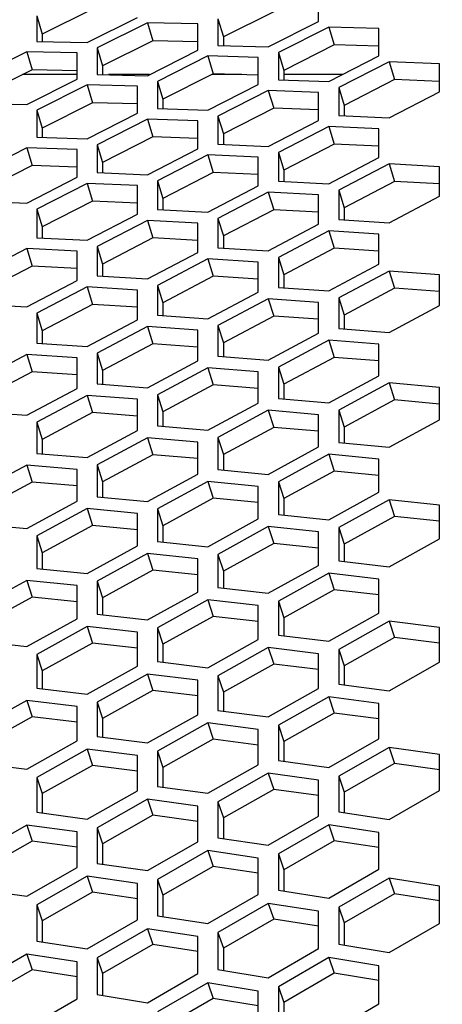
# Model space of a CAD drawing. Header units: millimetres. Extents: x 0 to 420, y 0 to 297.
# Tile 269 of 502: x 243.95 to 245.98, y 244.41 to 249.14. Entities that reach past the tile are written whole.
import ezdxf

# ---------------------------------------------------------------- set-up
doc = ezdxf.new("R2010")
doc.units = ezdxf.units.MM
doc.header["$LTSCALE"] = 23.1
doc.layers.get('0').update_dxf_attribs({"linetype": 'CONTINUOUS'})
doc.layers.add('DIM_PILOTEES', color=7, linetype='CONTINUOUS')
doc.styles.add('TEXTSTYLE_2', font='txt', dxfattribs={"width": 0.97619})
doc.styles.add('TEXTSTYLE_6', font='txt', dxfattribs={"width": 1.178571})
doc.dimstyles.new('DIMSTYLE_1', dxfattribs={"dimtxt": 2.5, "dimasz": 0.1875, "dimexe": 0.125, "dimexo": 0.0625, "dimgap": 1.25, "dimtad": 0, "dimtih": 1, "dimtoh": 1, "dimdsep": 46, "dimtxsty": 'TEXTSTYLE_2', "dimblk": '_FILLED', "dimblk1": '_FILLED', "dimblk2": '_FILLED', "dimcen": 0.09, "dimazin": 2, "dimtfac": 1, "dimtofl": 0, "dimtmove": 0, "dimatfit": 3, "dimldrblk": '_FILLED', "dimfxl": 1, "dimtolj": 1, "dimarcsym": 0})
doc.dimstyles.new('DIMSTYLE_5', dxfattribs={"dimtxt": 2.5, "dimasz": 0.1875, "dimexe": 0.125, "dimexo": 0.0625, "dimgap": 1.25, "dimtad": 0, "dimtih": 1, "dimtoh": 1, "dimdsep": 46, "dimtxsty": 'TEXTSTYLE_6', "dimblk": '_FILLED', "dimblk1": '_FILLED', "dimblk2": '_FILLED', "dimcen": 0.09, "dimazin": 2, "dimtfac": 1, "dimtofl": 0, "dimtmove": 0, "dimatfit": 3, "dimldrblk": '_FILLED', "dimfxl": 1, "dimtolj": 1, "dimarcsym": 0})

# ---------------------------------------------------------------- blocks, each defined once
blk = doc.blocks.new('_FILLED')
at = {"color": 0, "linetype": 'BYBLOCK'}
blk.add_solid([(0, 0), (-1, 0.167), (-1, -0.167)], dxfattribs=at)
blk = doc.blocks.new('*D0')
at = {"layer": 'DIM_PILOTEES', "color": 2, "linetype": 'CONTINUOUS'}
for p, q in [((218.8808, 254.2086), (215.0951, 254.2086)), ((215.2201, 254.2086), (215.2201, 191.7537)), ((273.8528, 254.2086), (218.8808, 254.2086)), ((215.2201, 129.4471), (215.2201, 186.7537)), ((218.8808, 129.4471), (215.0951, 129.4471)), ((273.8782, 129.4471), (218.8808, 129.4471))]:
    blk.add_line(p, q, dxfattribs=at)
at = {"layer": 'DIM_PILOTEES', "color": 2, "linetype": 'CONTINUOUS', "xscale": 0.1875, "yscale": 0.1875, "zscale": 0.1875}
for p, rotation in [((215.2201, 254.2086), 90), ((215.2201, 129.4471), 270)]:
    blk.add_blockref('_FILLED', p, dxfattribs=dict(at, rotation=rotation))
at = {"layer": 'DIM_PILOTEES', "color": 2, "linetype": 'CONTINUOUS', "insert": (215.2201, 190.5037), "char_height": 2.5, "width": 10.982143, "attachment_point": 2, "line_spacing_factor": 0.9, "style": 'TEXTSTYLE_2'}
blk.add_mtext('{\\ftxt;\\W0.0001;\\H0.0001;\\~}{\\ftxt;\\W2.9285714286;\\H2.5; }{\\ftxt;\\W0.0001;\\H0.0001;\\~}', dxfattribs=at)
blk = doc.blocks.new('*D8')
at = {"layer": 'DIM_PILOTEES', "color": 2, "linetype": 'CONTINUOUS'}
for p, q in [((226.3883, 276.7141), (226.3883, 278.0891)), ((276.2211, 276.7141), (276.2211, 278.0891)), ((226.3883, 277.9641), (248.9616, 277.9641)), ((276.2211, 277.9641), (257.3545, 277.9641)), ((226.3883, 206.2157), (226.3883, 276.7141)), ((276.2211, 241.6204), (276.2211, 276.7141))]:
    blk.add_line(p, q, dxfattribs=at)
at = {"layer": 'DIM_PILOTEES', "color": 2, "linetype": 'CONTINUOUS', "xscale": 0.1875, "yscale": 0.1875, "zscale": 0.1875, "rotation": 180}
blk.add_blockref('_FILLED', (226.3883, 277.9641), dxfattribs=at)
at = {"layer": 'DIM_PILOTEES', "color": 2, "linetype": 'CONTINUOUS', "xscale": 0.1875, "yscale": 0.1875, "zscale": 0.1875}
blk.add_blockref('_FILLED', (276.2211, 277.9641), dxfattribs=at)
at = {"layer": 'DIM_PILOTEES', "color": 2, "linetype": 'CONTINUOUS', "insert": (253.158, 279.2141), "char_height": 2.5, "width": 8.839286, "attachment_point": 2, "line_spacing_factor": 0.9, "style": 'TEXTSTYLE_6'}
blk.add_mtext('{\\ftxt;\\W0.0001;\\H0.0001;\\~}{\\ftxt;\\W2.3571428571;\\H2.5; }{\\ftxt;\\W0.0001;\\H0.0001;\\~}', dxfattribs=at)

msp = doc.modelspace()

# ---------------------------------------------------------------- linework, layer by layer
at = {"color": 3, "linetype": 'CONTINUOUS'}
for p, q in [((245.3873, 249.1274), (245.3873, 249.255)), ((244.035, 249.1534), (244.035, 249.0303)), ((244.2764, 249.0261), (244.5179, 249.1465)), ((244.5662, 249.1207), (244.3247, 249)), ((244.8077, 249.1159), (244.5662, 249.1207)), ((244.8077, 248.9888), (244.8077, 249.1159)), ((244.9043, 249.1391), (244.9043, 249.0119)), ((245.1458, 249.0052), (245.3873, 249.1274)), ((245.4356, 249.1003), (245.1941, 248.9779)), ((245.677, 249.093), (245.4356, 249.1003)), ((245.677, 248.9617), (245.677, 249.093)), ((244.035, 249.0303), (244.2764, 249.0261)), ((244.9043, 249.0119), (245.1458, 249.0052)), ((243.9867, 248.9814), (243.7452, 248.8609)), ((244.2281, 248.9768), (243.9867, 248.9814)), ((244.2281, 248.8502), (244.2281, 248.9768)), ((244.3247, 249), (244.3247, 248.8733)), ((244.5662, 248.8669), (244.8077, 248.9888)), ((244.856, 248.9618), (244.6145, 248.8397)), ((245.0975, 248.9548), (244.856, 248.9618)), ((245.1941, 248.9779), (245.1941, 248.847)), ((245.4356, 248.8382), (245.677, 248.9617)), ((245.0975, 248.8241), (245.0975, 248.9548)), ((245.7253, 248.9335), (245.4839, 248.8096)), ((245.9668, 248.924), (245.7253, 248.9335)), ((245.9668, 248.7891), (245.9668, 248.924)), ((244.3247, 248.8733), (244.5662, 248.8669)), ((243.9867, 248.7286), (244.2281, 248.8502)), ((244.2764, 248.8234), (244.035, 248.7016)), ((244.5179, 248.8167), (244.2764, 248.8234)), ((244.5179, 248.6865), (244.5179, 248.8167)), ((244.6145, 248.8397), (244.6145, 248.7094)), ((244.856, 248.7008), (245.0975, 248.8241)), ((245.1941, 248.847), (245.4356, 248.8382)), ((245.1458, 248.796), (244.9043, 248.6724)), ((245.3873, 248.7868), (245.1458, 248.796)), ((245.3873, 248.6524), (245.3873, 248.7868)), ((245.4839, 248.8096), (245.4839, 248.6752)), ((245.7253, 248.6641), (245.9668, 248.7891)), ((243.7452, 248.7348), (243.9867, 248.7286)), ((244.035, 248.7016), (244.035, 248.5718)), ((244.2764, 248.5634), (244.5179, 248.6865)), ((244.6145, 248.7094), (244.856, 248.7008)), ((245.4839, 248.6752), (245.7253, 248.6641)), ((244.5662, 248.6585), (244.3247, 248.5352)), ((244.8077, 248.6496), (244.5662, 248.6585)), ((244.8077, 248.5158), (244.8077, 248.6496)), ((244.9043, 248.6724), (244.9043, 248.5385)), ((245.1458, 248.5277), (245.3873, 248.6524)), ((245.4356, 248.6231), (245.1941, 248.4982)), ((245.677, 248.6117), (245.4356, 248.6231)), ((245.677, 248.4738), (245.677, 248.6117)), ((244.035, 248.5718), (244.2764, 248.5634)), ((244.3247, 248.5352), (244.3247, 248.4019)), ((244.9043, 248.5385), (245.1458, 248.5277)), ((243.9867, 248.521), (243.7452, 248.398)), ((244.2281, 248.5124), (243.9867, 248.521)), ((244.2281, 248.3791), (244.2281, 248.5124)), ((244.5662, 248.3913), (244.8077, 248.5158)), ((244.856, 248.4866), (244.6145, 248.362)), ((245.0975, 248.4755), (244.856, 248.4866)), ((245.1941, 248.4982), (245.1941, 248.3607)), ((245.0975, 248.3381), (245.0975, 248.4755)), ((245.4356, 248.3477), (245.677, 248.4738)), ((245.7253, 248.4433), (245.4839, 248.317)), ((245.9668, 248.4297), (245.7253, 248.4433)), ((244.3247, 248.4019), (244.5662, 248.3913)), ((245.9668, 248.2882), (245.9668, 248.4297)), ((243.9867, 248.2549), (244.2281, 248.3791)), ((244.2764, 248.3501), (244.035, 248.2257)), ((244.5179, 248.3393), (244.2764, 248.3501)), ((244.6145, 248.362), (244.6145, 248.225)), ((245.1941, 248.3607), (245.4356, 248.3477)), ((244.5179, 248.2024), (244.5179, 248.3393)), ((244.856, 248.2123), (245.0975, 248.3381)), ((245.1458, 248.3078), (244.9043, 248.1818)), ((245.3873, 248.2945), (245.1458, 248.3078)), ((245.3873, 248.1535), (245.3873, 248.2945)), ((245.4839, 248.317), (245.4839, 248.1759)), ((243.7452, 248.2652), (243.9867, 248.2549)), ((245.7253, 248.1607), (245.9668, 248.2882)), ((244.035, 248.2257), (244.035, 248.0894)), ((244.2764, 248.0769), (244.5179, 248.2024)), ((244.6145, 248.225), (244.856, 248.2123)), ((244.5662, 248.1723), (244.3247, 248.0465)), ((244.8077, 248.1592), (244.5662, 248.1723)), ((244.8077, 248.0188), (244.8077, 248.1592)), ((244.9043, 248.1818), (244.9043, 248.0413)), ((245.1458, 248.0263), (245.3873, 248.1535)), ((245.4839, 248.1759), (245.7253, 248.1607)), ((245.4356, 248.1221), (245.1941, 247.9947)), ((245.677, 248.1065), (245.4356, 248.1221)), ((245.677, 247.962), (245.677, 248.1065)), ((244.035, 248.0894), (244.2764, 248.0769)), ((243.9867, 248.0368), (243.7452, 247.9113)), ((244.2281, 248.024), (243.9867, 248.0368)), ((244.2281, 247.8842), (244.2281, 248.024)), ((244.3247, 248.0465), (244.3247, 247.9066)), ((244.5662, 247.892), (244.8077, 248.0188)), ((244.9043, 248.0413), (245.1458, 248.0263)), ((244.856, 247.9876), (244.6145, 247.8605)), ((245.0975, 247.9723), (244.856, 247.9876)), ((245.0975, 247.8283), (245.0975, 247.9723)), ((245.1941, 247.9947), (245.1941, 247.8506)), ((245.4356, 247.8335), (245.677, 247.962)), ((245.7253, 247.9294), (245.4839, 247.8006)), ((245.9668, 247.9116), (245.7253, 247.9294)), ((243.9867, 247.7576), (244.2281, 247.8842)), ((244.3247, 247.9066), (244.5662, 247.892)), ((245.9668, 247.7635), (245.9668, 247.9116)), ((244.2764, 247.8531), (244.035, 247.7263)), ((244.5179, 247.8381), (244.2764, 247.8531)), ((244.5179, 247.6947), (244.5179, 247.8381)), ((244.6145, 247.8605), (244.6145, 247.717)), ((244.856, 247.7001), (245.0975, 247.8283)), ((245.1941, 247.8506), (245.4356, 247.8335)), ((245.1458, 247.7959), (244.9043, 247.6675)), ((245.3873, 247.7785), (245.1458, 247.7959)), ((245.3873, 247.631), (245.3873, 247.7785)), ((245.4839, 247.8006), (245.4839, 247.6531)), ((243.7452, 247.7719), (243.9867, 247.7576)), ((245.7253, 247.6337), (245.9668, 247.7635)), ((244.035, 247.7263), (244.035, 247.5834)), ((244.2764, 247.5668), (244.5179, 247.6947)), ((244.6145, 247.717), (244.856, 247.7001)), ((244.5662, 247.6625), (244.3247, 247.5343)), ((244.8077, 247.6453), (244.5662, 247.6625)), ((244.8077, 247.4984), (244.8077, 247.6453)), ((244.9043, 247.6675), (244.9043, 247.5205)), ((245.4839, 247.6531), (245.7253, 247.6337)), ((245.1458, 247.5014), (245.3873, 247.631)), ((245.4356, 247.5974), (245.1941, 247.4676)), ((245.677, 247.5777), (245.4356, 247.5974)), ((244.035, 247.5834), (244.2764, 247.5668)), ((245.677, 247.4267), (245.677, 247.5777)), ((243.9867, 247.529), (243.7452, 247.4012)), ((244.2281, 247.5121), (243.9867, 247.529)), ((244.2281, 247.3658), (244.2281, 247.5121)), ((244.3247, 247.5343), (244.3247, 247.3879)), ((244.5662, 247.3692), (244.8077, 247.4984)), ((244.9043, 247.5205), (245.1458, 247.5014)), ((244.856, 247.465), (244.6145, 247.3356)), ((245.0975, 247.4456), (244.856, 247.465)), ((245.0975, 247.2952), (245.0975, 247.4456)), ((245.1941, 247.4676), (245.1941, 247.3171)), ((245.4356, 247.2959), (245.677, 247.4267)), ((243.9867, 247.2369), (244.2281, 247.3658)), ((244.3247, 247.3879), (244.5662, 247.3692)), ((245.7253, 247.392), (245.4839, 247.2609)), ((245.9668, 247.3701), (245.7253, 247.392)), ((245.9668, 247.2156), (245.9668, 247.3701)), ((244.2764, 247.3326), (244.035, 247.2035)), ((244.5179, 247.3135), (244.2764, 247.3326)), ((244.5179, 247.1637), (244.5179, 247.3135)), ((244.6145, 247.3356), (244.6145, 247.1857)), ((245.1941, 247.3171), (245.4356, 247.2959)), ((243.7452, 247.2554), (243.9867, 247.2369)), ((244.856, 247.1647), (245.0975, 247.2952)), ((245.1458, 247.2607), (244.9043, 247.1299)), ((245.3873, 247.2391), (245.1458, 247.2607)), ((245.4839, 247.2609), (245.4839, 247.1069)), ((245.3873, 247.0852), (245.3873, 247.2391)), ((245.7253, 247.0834), (245.9668, 247.2156)), ((244.035, 247.2035), (244.035, 247.0542)), ((244.2764, 247.0335), (244.5179, 247.1637)), ((244.6145, 247.1857), (244.856, 247.1647)), ((244.5662, 247.1294), (244.3247, 246.999)), ((244.8077, 247.1081), (244.5662, 247.1294)), ((244.9043, 247.1299), (244.9043, 246.9765)), ((244.8077, 246.9548), (244.8077, 247.1081)), ((245.1458, 246.9534), (245.3873, 247.0852)), ((245.4839, 247.1069), (245.7253, 247.0834)), ((244.035, 247.0542), (244.2764, 247.0335)), ((245.4356, 247.0495), (245.1941, 246.9175)), ((245.677, 247.0257), (245.4356, 247.0495)), ((245.677, 246.8683), (245.677, 247.0257)), ((243.9867, 246.9981), (243.7452, 246.868)), ((244.2281, 246.9771), (243.9867, 246.9981)), ((244.2281, 246.8244), (244.2281, 246.9771)), ((244.3247, 246.999), (244.3247, 246.8462)), ((244.9043, 246.9765), (245.1458, 246.9534)), ((244.5662, 246.8233), (244.8077, 246.9548)), ((244.856, 246.9193), (244.6145, 246.7876)), ((245.0975, 246.8958), (244.856, 246.9193)), ((245.0975, 246.7391), (245.0975, 246.8958)), ((245.1941, 246.9175), (245.1941, 246.7606)), ((244.3247, 246.8462), (244.5662, 246.8233)), ((245.4356, 246.7352), (245.677, 246.8683)), ((245.7253, 246.8315), (245.4839, 246.6982)), ((245.9668, 246.8055), (245.7253, 246.8315)), ((243.9867, 246.6933), (244.2281, 246.8244)), ((244.2764, 246.7891), (244.035, 246.6578)), ((244.5179, 246.766), (244.2764, 246.7891)), ((244.6145, 246.7876), (244.6145, 246.6314)), ((245.9668, 246.6446), (245.9668, 246.8055)), ((244.5179, 246.6098), (244.5179, 246.766)), ((244.856, 246.6063), (245.0975, 246.7391)), ((245.1941, 246.7606), (245.4356, 246.7352)), ((243.7452, 246.7158), (243.9867, 246.6933)), ((245.1458, 246.7025), (244.9043, 246.5695)), ((245.3873, 246.6768), (245.1458, 246.7025)), ((245.4839, 246.6982), (245.4839, 246.5379)), ((244.035, 246.6578), (244.035, 246.5021)), ((245.3873, 246.5166), (245.3873, 246.6768)), ((245.7253, 246.5103), (245.9668, 246.6446)), ((244.2764, 246.4774), (244.5179, 246.6098)), ((244.6145, 246.6314), (244.856, 246.6063)), ((244.5662, 246.5734), (244.3247, 246.4408)), ((244.8077, 246.548), (244.5662, 246.5734)), ((244.8077, 246.3885), (244.8077, 246.548)), ((244.9043, 246.5695), (244.9043, 246.4098)), ((244.035, 246.5021), (244.2764, 246.4774)), ((245.1458, 246.3826), (245.3873, 246.5166)), ((245.4839, 246.5379), (245.7253, 246.5103)), ((245.4356, 246.4788), (245.1941, 246.3446)), ((245.677, 246.4509), (245.4356, 246.4788)), ((243.9867, 246.4444), (243.7452, 246.312)), ((244.2281, 246.4193), (243.9867, 246.4444)), ((244.2281, 246.2604), (244.2281, 246.4193)), ((244.3247, 246.4408), (244.3247, 246.2817)), ((244.9043, 246.4098), (245.1458, 246.3826)), ((245.677, 246.2872), (245.677, 246.4509)), ((244.5662, 246.2548), (244.8077, 246.3885)), ((244.856, 246.3509), (244.6145, 246.217)), ((245.0975, 246.3233), (244.856, 246.3509)), ((245.0975, 246.1603), (245.0975, 246.3233)), ((245.1941, 246.3446), (245.1941, 246.1815)), ((244.3247, 246.2817), (244.5662, 246.2548)), ((245.4356, 246.152), (245.677, 246.2872)), ((243.9867, 246.127), (244.2281, 246.2604)), ((244.2764, 246.223), (244.035, 246.0895)), ((244.5179, 246.1958), (244.2764, 246.223)), ((244.6145, 246.217), (244.6145, 246.0546)), ((245.7253, 246.2484), (245.4839, 246.113)), ((245.9668, 246.2183), (245.7253, 246.2484)), ((245.9668, 246.0512), (245.9668, 246.2183)), ((244.5179, 246.0334), (244.5179, 246.1958)), ((245.1941, 246.1815), (245.4356, 246.152)), ((243.7452, 246.1536), (243.9867, 246.127)), ((244.856, 246.0255), (245.0975, 246.1603)), ((245.1458, 246.1217), (244.9043, 245.9866)), ((245.3873, 246.0919), (245.1458, 246.1217)), ((244.035, 246.0895), (244.035, 245.9277)), ((245.3873, 245.9255), (245.3873, 246.0919)), ((245.4839, 246.113), (245.4839, 245.9464)), ((244.2764, 245.8989), (244.5179, 246.0334)), ((244.6145, 246.0546), (244.856, 246.0255)), ((245.7253, 245.9148), (245.9668, 246.0512)), ((244.5662, 245.995), (244.3247, 245.8602)), ((244.8077, 245.9655), (244.5662, 245.995)), ((244.9043, 245.9866), (244.9043, 245.8207)), ((244.8077, 245.7998), (244.8077, 245.9655)), ((245.4839, 245.9464), (245.7253, 245.9148)), ((244.035, 245.9277), (244.2764, 245.8989)), ((245.1458, 245.7894), (245.3873, 245.9255)), ((245.4356, 245.8857), (245.1941, 245.7494)), ((245.677, 245.8537), (245.4356, 245.8857)), ((243.9867, 245.8682), (243.7452, 245.7338)), ((244.2281, 245.8391), (243.9867, 245.8682)), ((244.2281, 245.6741), (244.2281, 245.8391)), ((244.3247, 245.8602), (244.3247, 245.695)), ((245.677, 245.6839), (245.677, 245.8537)), ((244.5662, 245.664), (244.8077, 245.7998)), ((244.9043, 245.8207), (245.1458, 245.7894)), ((244.856, 245.7602), (244.6145, 245.6242)), ((245.0975, 245.7285), (244.856, 245.7602)), ((245.1941, 245.7494), (245.1941, 245.5801)), ((245.0975, 245.5594), (245.0975, 245.7285)), ((243.9867, 245.5386), (244.2281, 245.6741)), ((244.3247, 245.695), (244.5662, 245.664)), ((245.4356, 245.5466), (245.677, 245.6839)), ((244.2764, 245.6347), (244.035, 245.4991)), ((244.5179, 245.6034), (244.2764, 245.6347)), ((244.5179, 245.4349), (244.5179, 245.6034)), ((244.6145, 245.6242), (244.6145, 245.4557)), ((245.7253, 245.643), (245.4839, 245.5055)), ((245.9668, 245.6088), (245.7253, 245.643)), ((245.9668, 245.4356), (245.9668, 245.6088)), ((243.7452, 245.5693), (243.9867, 245.5386)), ((244.856, 245.4225), (245.0975, 245.5594)), ((245.1941, 245.5801), (245.4356, 245.5466)), ((245.1458, 245.5187), (244.9043, 245.3816)), ((245.3873, 245.4848), (245.1458, 245.5187)), ((244.035, 245.4991), (244.035, 245.3312)), ((245.3873, 245.3123), (245.3873, 245.4848)), ((245.4839, 245.5055), (245.4839, 245.3329)), ((244.2764, 245.2983), (244.5179, 245.4349)), ((244.6145, 245.4557), (244.856, 245.4225)), ((245.7253, 245.2972), (245.9668, 245.4356)), ((244.5662, 245.3944), (244.3247, 245.2576)), ((244.8077, 245.3609), (244.5662, 245.3944)), ((244.9043, 245.3816), (244.9043, 245.2096)), ((244.035, 245.3312), (244.2764, 245.2983)), ((244.8077, 245.1891), (244.8077, 245.3609)), ((245.4839, 245.3329), (245.7253, 245.2972)), ((243.9867, 245.2701), (243.7452, 245.1337)), ((244.2281, 245.237), (243.9867, 245.2701)), ((245.1458, 245.1743), (245.3873, 245.3123)), ((245.4356, 245.2705), (245.1941, 245.1323)), ((245.677, 245.2345), (245.4356, 245.2705)), ((244.2281, 245.0659), (244.2281, 245.237)), ((244.3247, 245.2576), (244.3247, 245.0864)), ((245.677, 245.0586), (245.677, 245.2345)), ((244.5662, 245.0514), (244.8077, 245.1891)), ((244.9043, 245.2096), (245.1458, 245.1743)), ((244.856, 245.1475), (244.6145, 245.0096)), ((245.0975, 245.1118), (244.856, 245.1475)), ((245.1941, 245.1323), (245.1941, 244.957)), ((244.3247, 245.0864), (244.5662, 245.0514)), ((245.0975, 244.9367), (245.0975, 245.1118)), ((243.9867, 244.9285), (244.2281, 245.0659)), ((245.4356, 244.9194), (245.677, 245.0586)), ((244.2764, 245.0245), (244.035, 244.8869)), ((244.5179, 244.9891), (244.2764, 245.0245)), ((244.5179, 244.8147), (244.5179, 244.9891)), ((244.6145, 245.0096), (244.6145, 244.835)), ((245.7253, 245.0157), (245.4839, 244.8763)), ((245.9668, 244.9775), (245.7253, 245.0157)), ((243.7452, 244.9632), (243.9867, 244.9285)), ((245.1941, 244.957), (245.4356, 244.9194)), ((245.9668, 244.7983), (245.9668, 244.9775)), ((244.856, 244.7978), (245.0975, 244.9367)), ((245.1458, 244.894), (244.9043, 244.7549)), ((245.3873, 244.8561), (245.1458, 244.894)), ((244.035, 244.8869), (244.035, 244.713)), ((245.3873, 244.6776), (245.3873, 244.8561)), ((245.4839, 244.8763), (245.4839, 244.6977)), ((244.2764, 244.6762), (244.5179, 244.8147)), ((244.6145, 244.835), (244.856, 244.7978)), ((245.7253, 244.658), (245.9668, 244.7983)), ((244.5662, 244.7722), (244.3247, 244.6335)), ((244.8077, 244.7347), (244.5662, 244.7722)), ((244.9043, 244.7549), (244.9043, 244.577)), ((244.035, 244.713), (244.2764, 244.6762)), ((244.8077, 244.5569), (244.8077, 244.7347)), ((245.1458, 244.5376), (245.3873, 244.6776)), ((245.4839, 244.6977), (245.7253, 244.658)), ((243.9867, 244.6504), (243.7452, 244.5121)), ((244.2281, 244.6133), (243.9867, 244.6504)), ((244.2281, 244.4362), (244.2281, 244.6133)), ((244.3247, 244.6335), (244.3247, 244.4563)), ((245.4356, 244.6338), (245.1941, 244.4936)), ((245.677, 244.5937), (245.4356, 244.6338)), ((244.9043, 244.577), (245.1458, 244.5376)), ((245.677, 244.412), (245.677, 244.5937)), ((244.5662, 244.4173), (244.8077, 244.5569)), ((244.856, 244.5133), (244.6145, 244.3735)), ((245.0975, 244.4736), (244.856, 244.5133)), ((245.0975, 244.2926), (245.0975, 244.4736)), ((245.1941, 244.4936), (245.1941, 244.3125)), ((243.9867, 244.297), (244.2281, 244.4362)), ((244.3247, 244.4563), (244.5662, 244.4173)), ((245.4356, 244.2709), (245.677, 244.412))]:
    msp.add_line(p, q, dxfattribs=at)
at = {"color": 7, "linetype": 'CONTINUOUS'}
for p, q in [((244.035, 249.1534), (244.0608, 249.0663)), ((244.3023, 249.1854), (244.0608, 249.0663)), ((245.1717, 249.1734), (244.9302, 249.0526)), ((244.5662, 249.1207), (244.5921, 249.0341)), ((244.9043, 249.1391), (244.9302, 249.0526)), ((245.4356, 249.1003), (245.4614, 249.0142)), ((244.0608, 249.0663), (244.0608, 249.0299)), ((244.9302, 249.0526), (244.9302, 249.0112)), ((244.5921, 249.0341), (244.3506, 248.9135)), ((244.8077, 249.0299), (244.5921, 249.0341)), ((245.4614, 249.0142), (245.22, 248.8919)), ((245.677, 249.0079), (245.4614, 249.0142)), ((243.9867, 248.9814), (244.0125, 248.8947)), ((244.3247, 249), (244.3506, 248.9135)), ((244.856, 248.9618), (244.8819, 248.8757)), ((245.1941, 248.9779), (245.22, 248.8919)), ((244.3506, 248.9135), (244.3506, 248.8727)), ((245.7253, 248.9335), (245.7512, 248.8479)), ((244.0125, 248.8947), (243.7711, 248.7744)), ((244.2281, 248.872), (243.9668, 248.872)), ((244.2281, 248.8908), (244.0125, 248.8947)), ((244.5762, 248.872), (244.3786, 248.872)), ((244.8819, 248.8757), (244.6404, 248.7538)), ((245.0186, 248.872), (244.8744, 248.872)), ((245.0975, 248.8697), (244.8819, 248.8757)), ((245.22, 248.8919), (245.22, 248.8461)), ((245.5015, 248.872), (245.22, 248.872)), ((244.2764, 248.8234), (244.3023, 248.7373)), ((244.6145, 248.8397), (244.6404, 248.7538)), ((245.7512, 248.8479), (245.5097, 248.7243)), ((245.9668, 248.8397), (245.7512, 248.8479)), ((245.1458, 248.796), (245.1717, 248.7105)), ((245.4839, 248.8096), (245.5097, 248.7243)), ((244.3023, 248.7373), (244.0608, 248.6156)), ((244.5179, 248.7315), (244.3023, 248.7373)), ((244.6404, 248.7538), (244.6404, 248.7085)), ((245.5097, 248.7243), (245.5097, 248.674)), ((244.035, 248.7016), (244.0608, 248.6156)), ((245.1717, 248.7105), (244.9302, 248.5871)), ((245.3873, 248.7024), (245.1717, 248.7105)), ((244.5662, 248.6585), (244.5921, 248.573)), ((244.9043, 248.6724), (244.9302, 248.5871)), ((244.0608, 248.6156), (244.0608, 248.5709)), ((244.9302, 248.5871), (244.9302, 248.5374)), ((245.4356, 248.6231), (245.4614, 248.5382)), ((244.3247, 248.5352), (244.3506, 248.4499)), ((244.5921, 248.573), (244.3506, 248.4499)), ((244.8077, 248.5652), (244.5921, 248.573)), ((245.4614, 248.5382), (245.22, 248.4135)), ((245.677, 248.5282), (245.4614, 248.5382)), ((243.9867, 248.521), (244.0125, 248.4355)), ((244.856, 248.4866), (244.8819, 248.4017)), ((245.1941, 248.4982), (245.22, 248.4135)), ((244.3506, 248.4499), (244.3506, 248.4008)), ((245.7253, 248.4433), (245.7512, 248.359)), ((244.0125, 248.4355), (243.7711, 248.3127)), ((244.2281, 248.428), (244.0125, 248.4355)), ((244.8819, 248.4017), (244.6404, 248.2772)), ((245.0975, 248.392), (244.8819, 248.4017)), ((245.22, 248.4135), (245.22, 248.3593)), ((244.2764, 248.3501), (244.3023, 248.2652)), ((244.6145, 248.362), (244.6404, 248.2772)), ((245.7512, 248.359), (245.5097, 248.2329)), ((245.9668, 248.3471), (245.7512, 248.359)), ((245.1458, 248.3078), (245.1717, 248.2235)), ((245.4839, 248.317), (245.5097, 248.2329)), ((244.3023, 248.2652), (244.0608, 248.141)), ((244.5179, 248.2557), (244.3023, 248.2652)), ((244.6404, 248.2772), (244.6404, 248.2237)), ((244.035, 248.2257), (244.0608, 248.141)), ((245.1717, 248.2235), (244.9302, 248.0977)), ((245.3873, 248.2118), (245.1717, 248.2235)), ((245.5097, 248.2329), (245.5097, 248.1743)), ((244.5662, 248.1723), (244.5921, 248.088)), ((244.9043, 248.1818), (244.9302, 248.0977)), ((244.0608, 248.141), (244.0608, 248.088)), ((245.4356, 248.1221), (245.4614, 248.0384)), ((244.5921, 248.088), (244.3506, 247.9624)), ((244.8077, 248.0765), (244.5921, 248.088)), ((244.9302, 248.0977), (244.9302, 248.0397)), ((243.9867, 248.0368), (244.0125, 247.9525)), ((244.3247, 248.0465), (244.3506, 247.9624)), ((245.4614, 248.0384), (245.22, 247.9112)), ((245.677, 248.0247), (245.4614, 248.0384)), ((244.856, 247.9876), (244.8819, 247.9039)), ((245.1941, 247.9947), (245.22, 247.9112)), ((244.0125, 247.9525), (243.7711, 247.8272)), ((244.2281, 247.9413), (244.0125, 247.9525)), ((244.3506, 247.9624), (244.3506, 247.9051)), ((245.7253, 247.9294), (245.7512, 247.8464)), ((244.8819, 247.9039), (244.6404, 247.777)), ((245.0975, 247.8905), (244.8819, 247.9039)), ((245.22, 247.9112), (245.22, 247.8488)), ((244.2764, 247.8531), (244.3023, 247.7694)), ((244.6145, 247.8605), (244.6404, 247.777)), ((245.7512, 247.8464), (245.5097, 247.7178)), ((245.9668, 247.8307), (245.7512, 247.8464)), ((244.6404, 247.777), (244.6404, 247.7152)), ((245.1458, 247.7959), (245.1717, 247.7129)), ((245.4839, 247.8006), (245.5097, 247.7178)), ((244.3023, 247.7694), (244.0608, 247.6428)), ((244.5179, 247.7562), (244.3023, 247.7694)), ((244.035, 247.7263), (244.0608, 247.6428)), ((245.1717, 247.7129), (244.9302, 247.5847)), ((245.3873, 247.6975), (245.1717, 247.7129)), ((245.5097, 247.7178), (245.5097, 247.651)), ((244.0608, 247.6428), (244.0608, 247.5816)), ((244.5662, 247.6625), (244.5921, 247.5795)), ((244.9043, 247.6675), (244.9302, 247.5847)), ((245.4356, 247.5974), (245.4614, 247.515)), ((244.5921, 247.5795), (244.3506, 247.4515)), ((244.8077, 247.5643), (244.5921, 247.5795)), ((244.9302, 247.5847), (244.9302, 247.5185)), ((243.9867, 247.529), (244.0125, 247.446)), ((244.3247, 247.5343), (244.3506, 247.4515)), ((245.4614, 247.515), (245.22, 247.3855)), ((245.677, 247.4977), (245.4614, 247.515)), ((244.0125, 247.446), (243.7711, 247.3184)), ((244.2281, 247.4311), (244.0125, 247.446)), ((244.3506, 247.4515), (244.3506, 247.3859)), ((244.856, 247.465), (244.8819, 247.3827)), ((245.1941, 247.4676), (245.22, 247.3855)), ((244.8819, 247.3827), (244.6404, 247.2534)), ((245.0975, 247.3656), (244.8819, 247.3827)), ((245.22, 247.3855), (245.22, 247.3149)), ((245.7253, 247.392), (245.7512, 247.3103)), ((244.2764, 247.3326), (244.3023, 247.2503)), ((244.6145, 247.3356), (244.6404, 247.2534)), ((245.7512, 247.3103), (245.5097, 247.1795)), ((245.9668, 247.291), (245.7512, 247.3103)), ((245.1458, 247.2607), (245.1717, 247.179)), ((245.4839, 247.2609), (245.5097, 247.1795)), ((244.3023, 247.2503), (244.0608, 247.1213)), ((244.5179, 247.2334), (244.3023, 247.2503)), ((244.6404, 247.2534), (244.6404, 247.1834)), ((244.035, 247.2035), (244.0608, 247.1213)), ((245.1717, 247.179), (244.9302, 247.0485)), ((245.3873, 247.1599), (245.1717, 247.179)), ((245.5097, 247.1795), (245.5097, 247.1044)), ((244.0608, 247.1213), (244.0608, 247.052)), ((244.5662, 247.1294), (244.5921, 247.0477)), ((244.9043, 247.1299), (244.9302, 247.0485)), ((244.5921, 247.0477), (244.3506, 246.9175)), ((244.8077, 247.0289), (244.5921, 247.0477)), ((244.9302, 247.0485), (244.9302, 246.9741)), ((245.4356, 247.0495), (245.4614, 246.9685)), ((243.9867, 246.9981), (244.0125, 246.9164)), ((244.3247, 246.999), (244.3506, 246.9175)), ((245.4614, 246.9685), (245.22, 246.8367)), ((245.677, 246.9475), (245.4614, 246.9685)), ((244.0125, 246.9164), (243.7711, 246.7865)), ((244.2281, 246.8979), (244.0125, 246.9164)), ((244.3506, 246.9175), (244.3506, 246.8438)), ((244.856, 246.9193), (244.8819, 246.8384)), ((245.1941, 246.9175), (245.22, 246.8367)), ((244.8819, 246.8384), (244.6404, 246.7068)), ((245.0975, 246.8176), (244.8819, 246.8384)), ((245.22, 246.8367), (245.22, 246.7579)), ((245.7253, 246.8315), (245.7512, 246.7512)), ((244.2764, 246.7891), (244.3023, 246.7082)), ((244.6145, 246.7876), (244.6404, 246.7068)), ((245.7512, 246.7512), (245.5097, 246.6182)), ((245.9668, 246.7282), (245.7512, 246.7512)), ((244.3023, 246.7082), (244.0608, 246.577)), ((244.5179, 246.6877), (244.3023, 246.7082)), ((244.6404, 246.7068), (244.6404, 246.6287)), ((245.1458, 246.7025), (245.1717, 246.6222)), ((245.4839, 246.6982), (245.5097, 246.6182)), ((244.035, 246.6578), (244.0608, 246.577)), ((245.1717, 246.6222), (244.9302, 246.4894)), ((245.3873, 246.5995), (245.1717, 246.6222)), ((245.5097, 246.6182), (245.5097, 246.535)), ((244.0608, 246.577), (244.0608, 246.4995)), ((244.5662, 246.5734), (244.5921, 246.4932)), ((244.9043, 246.5695), (244.9302, 246.4894)), ((244.5921, 246.4932), (244.3506, 246.3607)), ((244.8077, 246.4707), (244.5921, 246.4932)), ((244.9302, 246.4894), (244.9302, 246.4069)), ((245.4356, 246.4788), (245.4614, 246.3993)), ((243.9867, 246.4444), (244.0125, 246.3641)), ((244.3247, 246.4408), (244.3506, 246.3607)), ((244.0125, 246.3641), (243.7711, 246.232)), ((244.2281, 246.3419), (244.0125, 246.3641)), ((244.3506, 246.3607), (244.3506, 246.2789)), ((245.4614, 246.3993), (245.22, 246.2653)), ((245.677, 246.3746), (245.4614, 246.3993)), ((244.856, 246.3509), (244.8819, 246.2714)), ((245.1941, 246.3446), (245.22, 246.2653)), ((244.8819, 246.2714), (244.6404, 246.1377)), ((245.0975, 246.247), (244.8819, 246.2714)), ((245.22, 246.2653), (245.22, 246.1784)), ((244.2764, 246.223), (244.3023, 246.1435)), ((244.6145, 246.217), (244.6404, 246.1377)), ((245.7253, 246.2484), (245.7512, 246.1696)), ((245.7512, 246.1696), (245.5097, 246.0343)), ((245.9668, 246.1429), (245.7512, 246.1696)), ((244.3023, 246.1435), (244.0608, 246.0101)), ((244.5179, 246.1194), (244.3023, 246.1435)), ((244.6404, 246.1377), (244.6404, 246.0515)), ((245.1458, 246.1217), (245.1717, 246.0428)), ((244.035, 246.0895), (244.0608, 246.0101)), ((245.4839, 246.113), (245.5097, 246.0343)), ((245.1717, 246.0428), (244.9302, 245.908)), ((245.3873, 246.0165), (245.1717, 246.0428)), ((245.5097, 246.0343), (245.5097, 245.9431)), ((244.0608, 246.0101), (244.0608, 245.9246)), ((244.5662, 245.995), (244.5921, 245.9161)), ((244.9043, 245.9866), (244.9302, 245.908)), ((244.5921, 245.9161), (244.3506, 245.7816)), ((244.8077, 245.8901), (244.5921, 245.9161)), ((244.9302, 245.908), (244.9302, 245.8174)), ((245.4356, 245.8857), (245.4614, 245.8076)), ((243.9867, 245.8682), (244.0125, 245.7894)), ((244.3247, 245.8602), (244.3506, 245.7816)), ((245.4614, 245.8076), (245.22, 245.6715)), ((245.677, 245.7793), (245.4614, 245.8076)), ((244.0125, 245.7894), (243.7711, 245.6552)), ((244.2281, 245.7636), (244.0125, 245.7894)), ((244.3506, 245.7816), (244.3506, 245.6917)), ((244.856, 245.7602), (244.8819, 245.6821)), ((245.1941, 245.7494), (245.22, 245.6715)), ((244.8819, 245.6821), (244.6404, 245.5464)), ((245.0975, 245.6541), (244.8819, 245.6821)), ((245.22, 245.6715), (245.22, 245.5766)), ((244.2764, 245.6347), (244.3023, 245.5566)), ((244.6145, 245.6242), (244.6404, 245.5464)), ((245.7253, 245.643), (245.7512, 245.5657)), ((244.3023, 245.5566), (244.0608, 245.4212)), ((244.5179, 245.5289), (244.3023, 245.5566)), ((245.7512, 245.5657), (245.5097, 245.4284)), ((245.9668, 245.5354), (245.7512, 245.5657)), ((244.6404, 245.5464), (244.6404, 245.4521)), ((245.1458, 245.5187), (245.1717, 245.4414)), ((244.035, 245.4991), (244.0608, 245.4212)), ((245.4839, 245.5055), (245.5097, 245.4284)), ((244.0608, 245.4212), (244.0608, 245.3277)), ((245.1717, 245.4414), (244.9302, 245.3045)), ((245.3873, 245.4114), (245.1717, 245.4414)), ((245.5097, 245.4284), (245.5097, 245.3291)), ((244.5662, 245.3944), (244.5921, 245.3171)), ((244.9043, 245.3816), (244.9302, 245.3045)), ((243.9867, 245.2701), (244.0125, 245.1928)), ((244.5921, 245.3171), (244.3506, 245.1805)), ((244.8077, 245.2874), (244.5921, 245.3171)), ((244.9302, 245.3045), (244.9302, 245.2059)), ((245.4356, 245.2705), (245.4614, 245.194)), ((244.3247, 245.2576), (244.3506, 245.1805)), ((244.0125, 245.1928), (243.7711, 245.0566)), ((244.2281, 245.1634), (244.0125, 245.1928)), ((244.3506, 245.1805), (244.3506, 245.0827)), ((245.4614, 245.194), (245.22, 245.0559)), ((245.677, 245.162), (245.4614, 245.194)), ((244.856, 245.1475), (244.8819, 245.071)), ((245.1941, 245.1323), (245.22, 245.0559)), ((244.8819, 245.071), (244.6404, 244.9333)), ((245.0975, 245.0393), (244.8819, 245.071)), ((245.22, 245.0559), (245.22, 244.953)), ((244.2764, 245.0245), (244.3023, 244.9479)), ((244.6145, 245.0096), (244.6404, 244.9333)), ((245.7253, 245.0157), (245.7512, 244.94)), ((244.3023, 244.9479), (244.0608, 244.8106)), ((244.5179, 244.9166), (244.3023, 244.9479)), ((245.7512, 244.94), (245.5097, 244.8008)), ((245.9668, 244.9061), (245.7512, 244.94)), ((244.6404, 244.9333), (244.6404, 244.8311)), ((245.1458, 244.894), (245.1717, 244.8182)), ((244.035, 244.8869), (244.0608, 244.8106)), ((245.4839, 244.8763), (245.5097, 244.8008)), ((244.0608, 244.8106), (244.0608, 244.7091)), ((245.1717, 244.8182), (244.9302, 244.6794)), ((245.3873, 244.7846), (245.1717, 244.8182)), ((245.5097, 244.8008), (245.5097, 244.6935)), ((244.5662, 244.7722), (244.5921, 244.6964)), ((244.9043, 244.7549), (244.9302, 244.6794)), ((244.5921, 244.6964), (244.3506, 244.558)), ((244.8077, 244.6632), (244.5921, 244.6964)), ((244.9302, 244.6794), (244.9302, 244.5729)), ((243.9867, 244.6504), (244.0125, 244.5747)), ((244.3247, 244.6335), (244.3506, 244.558)), ((245.4356, 244.6338), (245.4614, 244.5589)), ((244.0125, 244.5747), (243.7711, 244.4366)), ((244.2281, 244.5417), (244.0125, 244.5747)), ((244.3506, 244.558), (244.3506, 244.4522)), ((245.4614, 244.5589), (245.22, 244.4189)), ((245.677, 244.5233), (245.4614, 244.5589)), ((244.856, 244.5133), (244.8819, 244.4384)), ((245.1941, 244.4936), (245.22, 244.4189)), ((244.8819, 244.4384), (244.6404, 244.2988)), ((245.0975, 244.4032), (244.8819, 244.4384)), ((245.22, 244.4189), (245.22, 244.3081))]:
    msp.add_line(p, q, dxfattribs=at)

# ---------------------------------------------------------------- dimensions: what is measured, and where the dimension line sits
at = {"layer": 'DIM_PILOTEES', "color": 2, "linetype": 'CONTINUOUS'}
for base, p1, p2, angle, text, dimstyle, picture, middle in [((226.3883, 277.9641), (276.2211, 241.5579), (226.3883, 206.1532), 180, '{\\ftxt;\\W0.0001;\\H0.0001;\\~}{\\ftxt;\\W2.3571428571;\\H2.5; }{\\ftxt;\\W0.0001;\\H0.0001;\\~}', 'DIMSTYLE_5', '*D8', (250.2116, 276.7141)), ((215.2201, 254.2086), (273.9407, 129.4471), (273.9153, 254.2086), 90, '{\\ftxt;\\W0.0001;\\H0.0001;\\~}{\\ftxt;\\W2.9285714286;\\H2.5; }{\\ftxt;\\W0.0001;\\H0.0001;\\~}', 'DIMSTYLE_1', '*D0', (211.5594, 188.0037))]:
    dim = msp.add_linear_dim(base=base, p1=p1, p2=p2, angle=angle, text=text, dimstyle=dimstyle, dxfattribs=at)
    dim.commit()
    dim.dimension.update_dxf_attribs({"geometry": picture, "text_midpoint": middle, "dimtype": 160})

doc.saveas('drawing.dxf')
